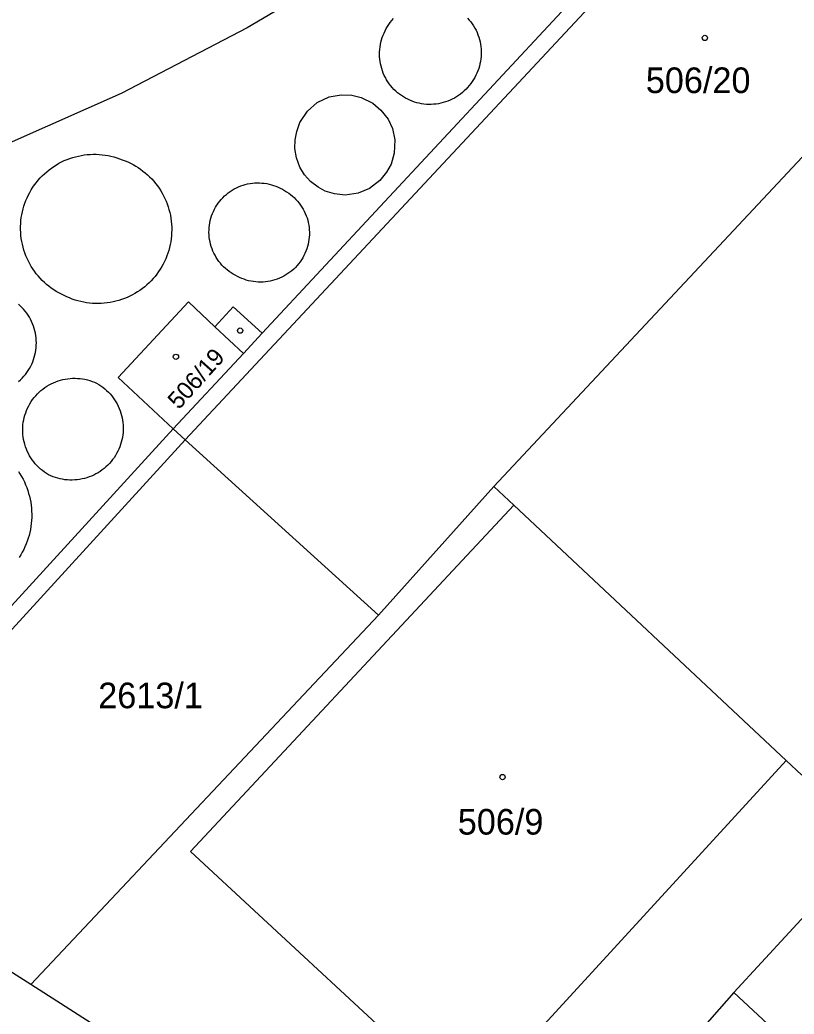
# Model space of a CAD drawing. Extents: x -679220 to -673243, y -1075091 to -1066557.
# Drawn here: x -677130.6 to -677079.2, y -1070793.9 to -1070727.9 of the extents above; entities that cross this region are included whole.
import ezdxf

# ---------------------------------------------------------------- set-up
doc = ezdxf.new("R2010")
doc.units = 0
for name, color, linetype in [('Hranice parcel', 7, 'Continuous'), ('Parcelní čísla', 7, 'Continuous'), ('Vnitřní kresba', 7, 'Continuous'), ('Značky budov', 7, 'Continuous')]:
    doc.layers.add(name, color=color, linetype=linetype)

msp = doc.modelspace()

# ---------------------------------------------------------------- linework, layer by layer
at = {"layer": 'Hranice parcel'}
for p, q in [((-677099.09, -1070758.91), (-677057.18, -1070714.13)), ((-677106.76, -1070767.45), (-677119.59, -1070755.82)), ((-677099.09, -1070758.91), (-677106.76, -1070767.45)), ((-677097.77, -1070760.15), (-677099.09, -1070758.91)), ((-677079.67, -1070777.1), (-677097.77, -1070760.15)), ((-677129.85, -1070791.98), (-677106.76, -1070767.45)), ((-677078.63, -1070778.07), (-677079.67, -1070777.1)), ((-677083.16, -1070792.51), (-677073.89, -1070782.45)), ((-677099.68, -1070811.19), (-677129.85, -1070791.98)), ((-677083.16, -1070792.51), (-677099.68, -1070811.19))]:
    msp.add_line(p, q, dxfattribs=at)
for points in [[(-677095.02, -1070716.41), (-677096.25, -1070717.18), (-677100.31, -1070719.71), (-677107.65, -1070723.83), (-677115.47, -1070728.47), (-677123.85, -1070732.81), (-677131.09, -1070736.03), (-677132.03, -1070736.39)], [(-677119.59, -1070755.82), (-677120.39, -1070755.09), (-677115.72, -1070750.07), (-677114.49, -1070748.74), (-677090.97, -1070723.48)], [(-677119.59, -1070755.82), (-677133.91, -1070771.46), (-677134.71, -1070770.73), (-677140.53, -1070765.75), (-677142.06, -1070763.25), (-677141.44, -1070757.54), (-677138.85, -1070752.13), (-677135.93, -1070746.91), (-677134.41, -1070744.84), (-677131.74, -1070741.79), (-677132.03, -1070736.39)], [(-677079.67, -1070777.1), (-677100.85, -1070800.17), (-677119.25, -1070783.14), (-677097.77, -1070760.15)], [(-677129.85, -1070791.98), (-677137.3, -1070787.23), (-677151.34, -1070778.11), (-677149.89, -1070772.16)], [(-677059.31, -1070777.52), (-677055.75, -1070780.81), (-677074.12, -1070800.85), (-677076.57, -1070798.6), (-677077.52, -1070799.64), (-677081.23, -1070796.22), (-677080.27, -1070795.18), (-677083.16, -1070792.51)]]:
    msp.add_lwpolyline(points, dxfattribs=at)
at = {"layer": 'Vnitřní kresba'}
for p, q in [((-677063.8, -1070696.05), (-677119.59, -1070755.82)), ((-677110.82, -1070733.42), (-677110.03, -1070733.05)), ((-677110.03, -1070733.05), (-677109.24, -1070732.9)), ((-677109.24, -1070732.9), (-677108.53, -1070732.92)), ((-677108.53, -1070732.92), (-677107.9, -1070733.08)), ((-677107.9, -1070733.08), (-677107.13, -1070733.46)), ((-677111.48, -1070734), (-677110.82, -1070733.42)), ((-677107.13, -1070733.46), (-677106.59, -1070733.92)), ((-677111.97, -1070734.75), (-677111.48, -1070734)), ((-677106.59, -1070733.92), (-677106.12, -1070734.52)), ((-677112.18, -1070735.34), (-677111.97, -1070734.75)), ((-677106.12, -1070734.52), (-677105.82, -1070735.15)), ((-677112.29, -1070735.89), (-677112.18, -1070735.34)), ((-677105.82, -1070735.15), (-677105.68, -1070735.89)), ((-677112.32, -1070736.47), (-677112.29, -1070735.89)), ((-677105.68, -1070735.89), (-677105.71, -1070736.78)), ((-677112.21, -1070737.1), (-677112.32, -1070736.47)), ((-677105.71, -1070736.78), (-677105.92, -1070737.52)), ((-677111.97, -1070737.72), (-677112.21, -1070737.1)), ((-677111.67, -1070738.22), (-677111.97, -1070737.72)), ((-677105.92, -1070737.52), (-677106.22, -1070738.05)), ((-677111.27, -1070738.66), (-677111.67, -1070738.22)), ((-677106.22, -1070738.05), (-677106.67, -1070738.6)), ((-677110.77, -1070739.03), (-677111.27, -1070738.66)), ((-677110.29, -1070739.3), (-677110.77, -1070739.03)), ((-677106.67, -1070738.6), (-677107.36, -1070739.12)), ((-677109.67, -1070739.48), (-677110.29, -1070739.3)), ((-677108.97, -1070739.56), (-677109.67, -1070739.48)), ((-677108.11, -1070739.44), (-677108.97, -1070739.56)), ((-677107.36, -1070739.12), (-677108.11, -1070739.44)), ((-677124.05, -1070751.68), (-677119.38, -1070746.66)), ((-677119.38, -1070746.66), (-677117.62, -1070748.3)), ((-677117.62, -1070748.3), (-677116.4, -1070746.98)), ((-677116.4, -1070746.98), (-677114.49, -1070748.74)), ((-677117.62, -1070748.3), (-677115.72, -1070750.07)), ((-677124.05, -1070751.68), (-677120.39, -1070755.09)), ((-677120.39, -1070755.09), (-677134.71, -1070770.73))]:
    msp.add_line(p, q, dxfattribs=at)
for points in [[(-677100.833, -1070727.819), (-677100.724, -1070727.941), (-677100.622, -1070728.068), (-677100.526, -1070728.2), (-677100.437, -1070728.336), (-677100.354, -1070728.477), (-677100.279, -1070728.621), (-677100.21, -1070728.769), (-677100.149, -1070728.92), (-677100.095, -1070729.074), (-677100.049, -1070729.23), (-677100.01, -1070729.389), (-677099.979, -1070729.549), (-677099.956, -1070729.71), (-677099.94, -1070729.873), (-677099.933, -1070730.036), (-677099.934, -1070730.199), (-677099.942, -1070730.361), (-677099.959, -1070730.524), (-677099.983, -1070730.685), (-677100.015, -1070730.845), (-677100.055, -1070731.003), (-677100.102, -1070731.159), (-677100.157, -1070731.312), (-677100.22, -1070731.463), (-677100.289, -1070731.61), (-677100.366, -1070731.754), (-677100.45, -1070731.894), (-677100.54, -1070732.03)], [(-677106.31, -1070728.66), (-677106.236, -1070728.515), (-677106.155, -1070728.373), (-677106.068, -1070728.236), (-677105.974, -1070728.102), (-677105.873, -1070727.974), (-677105.766, -1070727.851)], [(-677100.54, -1070732.03), (-677100.632, -1070732.163), (-677100.729, -1070732.292), (-677100.833, -1070732.415), (-677100.943, -1070732.534), (-677101.058, -1070732.647), (-677101.179, -1070732.754), (-677101.305, -1070732.856), (-677101.435, -1070732.951), (-677101.57, -1070733.04), (-677101.709, -1070733.122), (-677101.852, -1070733.197), (-677101.998, -1070733.266), (-677102.148, -1070733.327), (-677102.3, -1070733.381), (-677102.455, -1070733.428), (-677102.612, -1070733.467), (-677102.77, -1070733.498), (-677102.93, -1070733.522), (-677103.091, -1070733.538), (-677103.252, -1070733.546), (-677103.413, -1070733.546), (-677103.575, -1070733.539), (-677103.736, -1070733.524), (-677103.896, -1070733.501), (-677104.054, -1070733.47), (-677104.211, -1070733.432), (-677104.366, -1070733.386), (-677104.519, -1070733.333), (-677104.668, -1070733.273), (-677104.815, -1070733.205), (-677104.958, -1070733.13), (-677105.098, -1070733.049), (-677105.233, -1070732.961), (-677105.364, -1070732.866), (-677105.49, -1070732.766), (-677105.612, -1070732.659), (-677105.728, -1070732.546), (-677105.838, -1070732.428), (-677105.943, -1070732.305), (-677106.041, -1070732.177), (-677106.133, -1070732.045), (-677106.219, -1070731.908), (-677106.298, -1070731.767), (-677106.37, -1070731.622), (-677106.435, -1070731.474), (-677106.493, -1070731.324), (-677106.543, -1070731.17), (-677106.586, -1070731.014), (-677106.622, -1070730.857), (-677106.65, -1070730.698), (-677106.67, -1070730.537), (-677106.682, -1070730.376), (-677106.687, -1070730.215), (-677106.683, -1070730.053), (-677106.672, -1070729.892), (-677106.653, -1070729.732), (-677106.627, -1070729.572), (-677106.593, -1070729.415), (-677106.551, -1070729.259), (-677106.502, -1070729.105), (-677106.445, -1070728.953), (-677106.381, -1070728.805), (-677106.31, -1070728.66)], [(-677127.63, -1070746.23), (-677127.809, -1070746.146), (-677127.984, -1070746.054), (-677128.156, -1070745.955), (-677128.323, -1070745.85), (-677128.487, -1070745.738), (-677128.645, -1070745.619), (-677128.798, -1070745.494), (-677128.947, -1070745.363), (-677129.09, -1070745.226), (-677129.227, -1070745.083), (-677129.358, -1070744.935), (-677129.484, -1070744.782), (-677129.603, -1070744.624), (-677129.715, -1070744.461), (-677129.821, -1070744.294), (-677129.92, -1070744.123), (-677130.012, -1070743.947), (-677130.097, -1070743.769), (-677130.175, -1070743.586), (-677130.245, -1070743.401), (-677130.308, -1070743.214), (-677130.363, -1070743.023), (-677130.41, -1070742.831), (-677130.449, -1070742.637), (-677130.481, -1070742.442), (-677130.505, -1070742.245), (-677130.521, -1070742.048), (-677130.528, -1070741.85), (-677130.528, -1070741.652), (-677130.52, -1070741.455), (-677130.504, -1070741.257), (-677130.48, -1070741.061), (-677130.448, -1070740.866), (-677130.408, -1070740.672), (-677130.36, -1070740.48), (-677130.305, -1070740.29), (-677130.242, -1070740.102), (-677130.171, -1070739.917), (-677130.093, -1070739.735), (-677130.008, -1070739.557), (-677129.916, -1070739.381), (-677129.816, -1070739.21), (-677129.71, -1070739.043), (-677129.597, -1070738.881), (-677129.478, -1070738.723), (-677129.352, -1070738.57), (-677129.221, -1070738.422), (-677129.083, -1070738.28), (-677128.94, -1070738.143), (-677128.791, -1070738.012), (-677128.638, -1070737.888), (-677128.479, -1070737.769), (-677128.316, -1070737.657), (-677128.148, -1070737.552), (-677127.976, -1070737.454), (-677127.801, -1070737.362), (-677127.622, -1070737.278), (-677127.439, -1070737.201), (-677127.254, -1070737.132), (-677127.066, -1070737.07), (-677126.876, -1070737.016), (-677126.683, -1070736.969), (-677126.489, -1070736.931), (-677126.294, -1070736.9), (-677126.097, -1070736.877), (-677125.9, -1070736.862), (-677125.702, -1070736.855), (-677125.504, -1070736.856), (-677125.306, -1070736.865), (-677125.109, -1070736.882), (-677124.913, -1070736.907), (-677124.717, -1070736.94), (-677124.524, -1070736.98), (-677124.332, -1070737.029), (-677124.142, -1070737.085), (-677123.955, -1070737.149), (-677123.77, -1070737.22)], [(-677123.77, -1070737.22), (-677123.586, -1070737.289), (-677123.406, -1070737.365), (-677123.228, -1070737.448), (-677123.054, -1070737.538), (-677122.883, -1070737.635), (-677122.717, -1070737.739), (-677122.555, -1070737.85), (-677122.397, -1070737.966), (-677122.244, -1070738.089), (-677122.097, -1070738.218), (-677121.954, -1070738.353), (-677121.817, -1070738.493), (-677121.686, -1070738.639), (-677121.56, -1070738.79), (-677121.441, -1070738.946), (-677121.328, -1070739.106), (-677121.222, -1070739.271), (-677121.122, -1070739.44), (-677121.029, -1070739.612), (-677120.943, -1070739.789), (-677120.864, -1070739.968), (-677120.793, -1070740.151), (-677120.728, -1070740.336), (-677120.671, -1070740.524), (-677120.622, -1070740.714), (-677120.58, -1070740.905), (-677120.546, -1070741.099), (-677120.52, -1070741.293), (-677120.502, -1070741.488), (-677120.491, -1070741.684), (-677120.488, -1070741.88), (-677120.493, -1070742.076), (-677120.506, -1070742.272), (-677120.526, -1070742.467), (-677120.555, -1070742.661), (-677120.591, -1070742.854), (-677120.635, -1070743.045), (-677120.686, -1070743.234), (-677120.745, -1070743.421), (-677120.811, -1070743.606), (-677120.885, -1070743.788), (-677120.966, -1070743.967), (-677121.054, -1070744.142), (-677121.148, -1070744.314), (-677121.25, -1070744.481), (-677121.358, -1070744.645), (-677121.473, -1070744.804), (-677121.594, -1070744.959), (-677121.721, -1070745.108), (-677121.854, -1070745.252), (-677121.992, -1070745.391), (-677122.136, -1070745.524), (-677122.285, -1070745.652), (-677122.439, -1070745.773), (-677122.598, -1070745.888), (-677122.762, -1070745.997), (-677122.929, -1070746.099), (-677123.101, -1070746.194), (-677123.276, -1070746.282), (-677123.454, -1070746.364), (-677123.636, -1070746.438), (-677123.82, -1070746.505), (-677124.007, -1070746.564), (-677124.196, -1070746.616), (-677124.387, -1070746.66), (-677124.58, -1070746.697), (-677124.774, -1070746.725), (-677124.969, -1070746.747), (-677125.165, -1070746.76), (-677125.361, -1070746.765), (-677125.557, -1070746.763), (-677125.753, -1070746.753), (-677125.948, -1070746.735), (-677126.143, -1070746.709), (-677126.336, -1070746.675), (-677126.528, -1070746.634), (-677126.718, -1070746.585), (-677126.905, -1070746.529), (-677127.091, -1070746.465), (-677127.274, -1070746.394), (-677127.453, -1070746.316), (-677127.63, -1070746.23)], [(-677116.27, -1070744.88), (-677116.409, -1070744.803), (-677116.544, -1070744.719), (-677116.675, -1070744.628), (-677116.801, -1070744.532), (-677116.923, -1070744.429), (-677117.039, -1070744.32), (-677117.15, -1070744.206), (-677117.255, -1070744.087), (-677117.354, -1070743.962), (-677117.447, -1070743.833), (-677117.533, -1070743.7), (-677117.613, -1070743.562), (-677117.686, -1070743.421), (-677117.752, -1070743.276), (-677117.811, -1070743.128), (-677117.863, -1070742.978), (-677117.907, -1070742.825), (-677117.943, -1070742.67), (-677117.972, -1070742.514), (-677117.993, -1070742.356), (-677118.007, -1070742.197), (-677118.013, -1070742.038), (-677118.011, -1070741.879), (-677118.001, -1070741.721), (-677117.983, -1070741.562), (-677117.958, -1070741.405), (-677117.925, -1070741.25), (-677117.884, -1070741.096), (-677117.836, -1070740.944), (-677117.781, -1070740.795), (-677117.718, -1070740.649), (-677117.648, -1070740.506), (-677117.572, -1070740.367), (-677117.488, -1070740.231), (-677117.399, -1070740.1), (-677117.302, -1070739.973), (-677117.2, -1070739.851), (-677117.092, -1070739.735), (-677116.978, -1070739.623), (-677116.859, -1070739.518), (-677116.735, -1070739.418), (-677116.606, -1070739.325), (-677116.473, -1070739.238), (-677116.336, -1070739.157), (-677116.195, -1070739.084), (-677116.05, -1070739.017), (-677115.903, -1070738.958), (-677115.753, -1070738.906), (-677115.6, -1070738.861), (-677115.445, -1070738.824), (-677115.289, -1070738.794), (-677115.131, -1070738.773), (-677114.973, -1070738.758), (-677114.814, -1070738.752), (-677114.655, -1070738.753), (-677114.496, -1070738.763), (-677114.338, -1070738.78), (-677114.181, -1070738.804), (-677114.025, -1070738.837), (-677113.871, -1070738.877), (-677113.719, -1070738.924), (-677113.57, -1070738.979), (-677113.423, -1070739.041), (-677113.28, -1070739.11)], [(-677113.28, -1070739.11), (-677113.135, -1070739.179), (-677112.993, -1070739.255), (-677112.855, -1070739.338), (-677112.721, -1070739.427), (-677112.592, -1070739.523), (-677112.468, -1070739.626), (-677112.349, -1070739.734), (-677112.235, -1070739.848), (-677112.128, -1070739.968), (-677112.026, -1070740.092), (-677111.931, -1070740.222), (-677111.842, -1070740.356), (-677111.76, -1070740.495), (-677111.684, -1070740.637), (-677111.616, -1070740.783), (-677111.556, -1070740.932), (-677111.502, -1070741.084), (-677111.457, -1070741.238), (-677111.418, -1070741.394), (-677111.388, -1070741.552), (-677111.366, -1070741.712), (-677111.351, -1070741.872), (-677111.345, -1070742.033), (-677111.346, -1070742.194), (-677111.355, -1070742.354), (-677111.372, -1070742.514), (-677111.398, -1070742.673), (-677111.431, -1070742.831), (-677111.471, -1070742.987), (-677111.52, -1070743.14), (-677111.575, -1070743.291), (-677111.639, -1070743.439), (-677111.709, -1070743.584), (-677111.787, -1070743.725), (-677111.871, -1070743.862), (-677111.962, -1070743.994), (-677112.06, -1070744.122), (-677112.164, -1070744.245), (-677112.273, -1070744.363), (-677112.389, -1070744.475), (-677112.509, -1070744.582), (-677112.635, -1070744.682), (-677112.766, -1070744.776), (-677112.901, -1070744.863), (-677113.041, -1070744.944), (-677113.184, -1070745.017), (-677113.33, -1070745.084), (-677113.48, -1070745.143), (-677113.632, -1070745.194), (-677113.787, -1070745.238), (-677113.944, -1070745.275), (-677114.102, -1070745.303), (-677114.262, -1070745.324), (-677114.422, -1070745.336), (-677114.583, -1070745.341), (-677114.744, -1070745.338), (-677114.905, -1070745.327), (-677115.064, -1070745.308), (-677115.223, -1070745.281), (-677115.38, -1070745.246), (-677115.536, -1070745.204), (-677115.688, -1070745.154), (-677115.839, -1070745.096), (-677115.986, -1070745.031), (-677116.13, -1070744.959), (-677116.27, -1070744.88)], [(-677130.66, -1070751.938), (-677130.539, -1070751.829), (-677130.424, -1070751.716), (-677130.314, -1070751.596), (-677130.21, -1070751.472), (-677130.112, -1070751.343), (-677130.02, -1070751.209), (-677129.935, -1070751.071), (-677129.857, -1070750.929), (-677129.786, -1070750.783), (-677129.721, -1070750.635), (-677129.664, -1070750.483), (-677129.615, -1070750.328), (-677129.573, -1070750.172), (-677129.538, -1070750.013), (-677129.511, -1070749.854), (-677129.492, -1070749.693), (-677129.481, -1070749.531), (-677129.478, -1070749.369), (-677129.482, -1070749.207), (-677129.494, -1070749.045), (-677129.514, -1070748.884), (-677129.542, -1070748.724), (-677129.577, -1070748.566), (-677129.62, -1070748.41), (-677129.67, -1070748.256), (-677129.728, -1070748.104), (-677129.793, -1070747.956), (-677129.865, -1070747.811), (-677129.944, -1070747.669), (-677130.03, -1070747.531), (-677130.122, -1070747.398), (-677130.221, -1070747.269), (-677130.325, -1070747.146), (-677130.436, -1070747.027), (-677130.552, -1070746.914), (-677130.673, -1070746.806)], [(-677128.67, -1070758.13), (-677128.81, -1070758.044), (-677128.946, -1070757.952), (-677129.077, -1070757.854), (-677129.204, -1070757.749), (-677129.325, -1070757.638), (-677129.441, -1070757.522), (-677129.551, -1070757.4), (-677129.655, -1070757.273), (-677129.753, -1070757.141), (-677129.845, -1070757.005), (-677129.93, -1070756.865), (-677130.008, -1070756.72), (-677130.079, -1070756.572), (-677130.143, -1070756.421), (-677130.2, -1070756.267), (-677130.249, -1070756.11), (-677130.291, -1070755.952), (-677130.325, -1070755.791), (-677130.352, -1070755.629), (-677130.37, -1070755.466), (-677130.381, -1070755.302), (-677130.384, -1070755.138), (-677130.379, -1070754.974), (-677130.367, -1070754.81), (-677130.346, -1070754.647), (-677130.318, -1070754.485), (-677130.282, -1070754.325), (-677130.238, -1070754.167), (-677130.187, -1070754.011), (-677130.129, -1070753.857), (-677130.063, -1070753.707), (-677129.99, -1070753.56), (-677129.91, -1070753.416), (-677129.823, -1070753.277), (-677129.73, -1070753.141), (-677129.631, -1070753.011), (-677129.525, -1070752.885), (-677129.413, -1070752.765), (-677129.296, -1070752.65), (-677129.174, -1070752.54), (-677129.046, -1070752.437), (-677128.913, -1070752.34), (-677128.776, -1070752.25), (-677128.635, -1070752.166), (-677128.49, -1070752.088), (-677128.342, -1070752.018), (-677128.19, -1070751.955), (-677128.036, -1070751.9), (-677127.879, -1070751.852), (-677127.72, -1070751.811), (-677127.559, -1070751.778), (-677127.397, -1070751.753), (-677127.233, -1070751.735), (-677127.069, -1070751.726), (-677126.905, -1070751.724), (-677126.741, -1070751.73), (-677126.577, -1070751.744), (-677126.415, -1070751.766), (-677126.253, -1070751.795), (-677126.093, -1070751.832), (-677125.935, -1070751.877), (-677125.78, -1070751.929), (-677125.627, -1070751.989), (-677125.477, -1070752.056), (-677125.33, -1070752.13)], [(-677125.33, -1070752.13), (-677125.194, -1070752.22), (-677125.061, -1070752.316), (-677124.934, -1070752.418), (-677124.812, -1070752.526), (-677124.695, -1070752.64), (-677124.583, -1070752.76), (-677124.477, -1070752.884), (-677124.378, -1070753.014), (-677124.284, -1070753.148), (-677124.197, -1070753.286), (-677124.117, -1070753.428), (-677124.044, -1070753.574), (-677123.977, -1070753.723), (-677123.918, -1070753.876), (-677123.866, -1070754.031), (-677123.821, -1070754.188), (-677123.784, -1070754.347), (-677123.755, -1070754.508), (-677123.733, -1070754.669), (-677123.719, -1070754.832), (-677123.713, -1070754.995), (-677123.714, -1070755.159), (-677123.724, -1070755.322), (-677123.74, -1070755.484), (-677123.765, -1070755.646), (-677123.797, -1070755.806), (-677123.837, -1070755.964), (-677123.885, -1070756.121), (-677123.939, -1070756.275), (-677124.001, -1070756.426), (-677124.07, -1070756.574), (-677124.146, -1070756.718), (-677124.229, -1070756.859), (-677124.319, -1070756.996), (-677124.415, -1070757.128), (-677124.517, -1070757.256), (-677124.624, -1070757.379), (-677124.738, -1070757.496), (-677124.857, -1070757.608), (-677124.981, -1070757.714), (-677125.111, -1070757.814), (-677125.244, -1070757.908), (-677125.382, -1070757.995), (-677125.525, -1070758.075), (-677125.67, -1070758.149), (-677125.819, -1070758.216), (-677125.971, -1070758.276), (-677126.126, -1070758.328), (-677126.283, -1070758.373), (-677126.442, -1070758.41), (-677126.603, -1070758.44), (-677126.765, -1070758.462), (-677126.927, -1070758.477), (-677127.091, -1070758.484), (-677127.254, -1070758.483), (-677127.417, -1070758.474), (-677127.58, -1070758.457), (-677127.741, -1070758.433), (-677127.901, -1070758.401), (-677128.06, -1070758.362), (-677128.216, -1070758.315), (-677128.37, -1070758.26), (-677128.522, -1070758.199), (-677128.67, -1070758.13)], [(-677130.676, -1070757.91), (-677130.566, -1070758.079), (-677130.463, -1070758.252), (-677130.366, -1070758.429), (-677130.277, -1070758.61), (-677130.194, -1070758.794), (-677130.119, -1070758.981), (-677130.052, -1070759.171), (-677129.991, -1070759.364), (-677129.939, -1070759.559), (-677129.894, -1070759.755), (-677129.856, -1070759.953), (-677129.827, -1070760.153), (-677129.805, -1070760.354), (-677129.791, -1070760.555), (-677129.785, -1070760.756), (-677129.787, -1070760.958), (-677129.797, -1070761.16), (-677129.815, -1070761.361), (-677129.841, -1070761.561), (-677129.874, -1070761.76), (-677129.915, -1070761.957), (-677129.964, -1070762.153), (-677130.02, -1070762.346), (-677130.084, -1070762.538), (-677130.156, -1070762.726), (-677130.234, -1070762.912), (-677130.32, -1070763.095), (-677130.413, -1070763.274), (-677130.513, -1070763.449), (-677130.62, -1070763.62)]]:
    msp.add_lwpolyline(points, dxfattribs=at)
at = {"layer": 'Značky budov'}
for centre in [(-677085.077, -1070729.129), (-677115.947, -1070748.559), (-677120.207, -1070750.299), (-677098.517, -1070778.199)]:
    msp.add_circle(centre, 0.175, dxfattribs=at)

# ---------------------------------------------------------------- texts
at = {"layer": 'Parcelní čísla'}
for s, p in [('506/20', (-677089, -1070732.79)), ('2613/1', (-677125.37, -1070773.63)), ('506/9', (-677101.49, -1070782.019))]:
    msp.add_text(s, height=1.7, dxfattribs=at).set_placement(p)
msp.add_text('506/19', height=1.14, rotation=48, dxfattribs=at).set_placement((-677120.016, -1070753.851))

doc.saveas('drawing.dxf')
